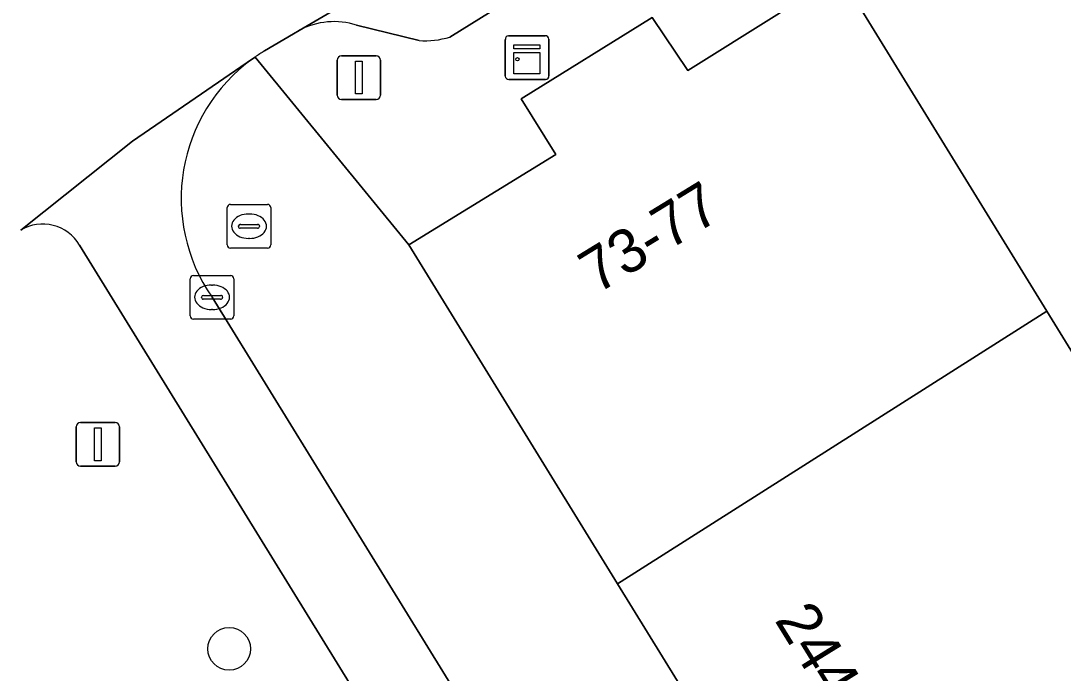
# Model space of a CAD drawing. Extents: x 160377 to 161131, y 383938 to 384853.
# Drawn here: x 160554.28 to 160578.19, y 384466.81 to 384481.77 of the extents above; entities that cross this region are included whole.
import ezdxf

# ---------------------------------------------------------------- set-up
doc = ezdxf.new("R2010")
doc.units = 0
for name, color, linetype in [('IMGEO_Boom', 7, 'Continuous'), ('IMGEO_Brandkraan', 7, 'Continuous'), ('IMGEO_Erf', 7, 'Continuous'), ('IMGEO_Fietspad_open', 7, 'Continuous'), ('IMGEO_Kast', 7, 'Continuous'), ('IMGEO_Kolk', 7, 'Continuous'), ('IMGEO_Lichtmast', 7, 'Continuous'), ('IMGEO_Pand', 7, 'Continuous'), ('IMGEO_Pand_nummerreeks', 7, 'Continuous'), ('IMGEO_Parkeervlak_open', 7, 'Continuous'), ('IMGEO_Rijbaan_lokaal_open', 7, 'Continuous'), ('IMGEO_Verkeerseiland_groen', 7, 'Continuous'), ('IMGEO_Voetpad_open', 7, 'Continuous')]:
    doc.layers.add(name, color=color, linetype=linetype)

msp = doc.modelspace()

# ---------------------------------------------------------------- linework, layer by layer
at = {"layer": 'IMGEO_Boom'}
msp.add_circle((160559.059, 384467.369), 0.489, dxfattribs=at)
at = {"layer": 'IMGEO_Brandkraan'}
for p, q in [((160559.014, 384476.633), (160559.014, 384477.485)), ((160559.089, 384477.559), (160559.941, 384477.559)), ((160560.015, 384477.485), (160560.015, 384476.633)), ((160559.502, 384477.339), (160559.527, 384477.339)), ((160559.273, 384477.053), (160559.273, 384477.065)), ((160559.711, 384477.016), (160559.313, 384477.016)), ((160559.316, 384477.102), (160559.714, 384477.102)), ((160559.757, 384477.065), (160559.757, 384477.053)), ((160559.525, 384476.779), (160559.5, 384476.779)), ((160559.941, 384476.559), (160559.089, 384476.559))]:
    msp.add_line(p, q, dxfattribs=at)
for points in [[(160559.014, 384476.633), (160559.014, 384477.485)], [(160559.089, 384477.559), (160559.941, 384477.559)], [(160560.015, 384477.485), (160560.015, 384476.633)], [(160559.941, 384476.559), (160559.089, 384476.559)]]:
    msp.add_lwpolyline(points, dxfattribs=at)
for centre, radius, start, end in [((160559.091, 384477.483), 0.0765, 91.552, 178.448), ((160559.091, 384477.483), 0.0765, 91.552, 178.448), ((160559.939, 384477.483), 0.0765, 1.552, 88.448), ((160559.939, 384477.483), 0.0765, 1.552, 88.448), ((160559.313, 384477.062), 0.0403, 85.8775, 175.7526), ((160559.31, 384477.052), 0.0366, 178.938, 274.7102), ((160559.714, 384477.059), 0.043, 264.8664, 352.4533), ((160559.718, 384477.064), 0.0386, 1.7309, 96.639), ((160559.091, 384476.635), 0.0765, 181.552, 268.448), ((160559.091, 384476.635), 0.0765, 181.552, 268.448), ((160559.939, 384476.635), 0.0765, 271.552, 358.448), ((160559.939, 384476.635), 0.0765, 271.552, 358.448)]:
    msp.add_arc(centre, radius, start, end, dxfattribs=at)
for centre, major_axis, ratio, start_param, end_param in [((160559.501, 384477.059), (-0.387, 0.002), 0.722429, 4.712389, 7.853982), ((160559.526, 384477.059), (-0.39, 0.002), 0.717154, 1.570796, 4.712389)]:
    msp.add_ellipse(centre, major_axis=major_axis, ratio=ratio, start_param=start_param, end_param=end_param, dxfattribs=at)
at = {"layer": 'IMGEO_Erf'}
msp.add_lwpolyline([(160594.521, 384466.731), (160595.423, 384467.279), (160595.048, 384471.027), (160593.943, 384483.267), (160593.68, 384485.917), (160575.396, 384484.318), (160573.057, 384482.848), (160577.816, 384475.113), (160580.715, 384470.401), (160585.272, 384463.014)], dxfattribs=at)
at = {"layer": 'IMGEO_Fietspad_open'}
for points in [[(160559.597, 384480.897), (160556.841, 384479.012), (160554.281, 384476.971)], [(160555.624, 384476.626), (160565.322, 384460.906), (160565.374, 384460.82), (160565.663, 384460.343), (160565.701, 384460.284), (160567.529, 384457.31), (160569.353, 384455.899), (160572.051, 384453.728), (160558.668, 384475.43)]]:
    msp.add_lwpolyline(points, dxfattribs=at)
for centre, radius, start, end in [((160561.917, 384477.69), 3.958, 125.8893, 214.8226), ((160554.782, 384476.133), 0.976, 30.3352, 120.8507)]:
    msp.add_arc(centre, radius, start, end, dxfattribs=at)
at = {"layer": 'IMGEO_Kast'}
for p, q in [((160565.394, 384480.499), (160565.394, 384481.34)), ((160565.394, 384481.34), (160565.394, 384480.499)), ((160565.469, 384481.424), (160566.31, 384481.424)), ((160566.31, 384481.424), (160565.469, 384481.424)), ((160566.394, 384481.349), (160566.394, 384480.508)), ((160566.394, 384480.508), (160566.394, 384481.349)), ((160566.319, 384480.424), (160565.478, 384480.424)), ((160565.478, 384480.424), (160566.319, 384480.424))]:
    msp.add_line(p, q, dxfattribs=at)
for points in [[(160565.589, 384481.214), (160566.189, 384481.214), (160566.189, 384481.129), (160565.589, 384481.129), (160565.589, 384481.214)], [(160565.589, 384481.039), (160566.189, 384481.039), (160566.189, 384480.55), (160565.589, 384480.55), (160565.589, 384481.039)]]:
    msp.add_lwpolyline(points, dxfattribs=at)
msp.add_circle((160565.673, 384480.888), 0.0377, dxfattribs=at)
for centre, start, end in [((160565.472, 384481.346), 92.4484, 184.2845), ((160565.472, 384481.346), 92.4484, 184.2845), ((160566.316, 384481.346), 2.4484, 94.2845), ((160566.316, 384481.346), 2.4484, 94.2845), ((160565.472, 384480.502), 182.4484, 274.2845), ((160565.472, 384480.502), 182.4484, 274.2845), ((160566.316, 384480.502), 272.4484, 4.2845), ((160566.316, 384480.502), 272.4484, 4.2845)]:
    msp.add_arc(centre, 0.0779, start, end, dxfattribs=at)
at = {"layer": 'IMGEO_Kolk'}
for p, q in [((160558.167, 384475.004), (160558.167, 384475.856)), ((160558.242, 384475.93), (160559.094, 384475.93)), ((160559.168, 384475.856), (160559.168, 384475.004)), ((160558.655, 384475.71), (160558.68, 384475.71)), ((160558.426, 384475.424), (160558.426, 384475.436)), ((160558.864, 384475.387), (160558.466, 384475.387)), ((160558.469, 384475.473), (160558.867, 384475.473)), ((160558.91, 384475.436), (160558.91, 384475.424)), ((160558.678, 384475.15), (160558.653, 384475.15)), ((160559.094, 384474.93), (160558.242, 384474.93))]:
    msp.add_line(p, q, dxfattribs=at)
for points in [[(160558.167, 384475.004), (160558.167, 384475.856)], [(160558.242, 384475.93), (160559.094, 384475.93)], [(160559.168, 384475.856), (160559.168, 384475.004)], [(160559.094, 384474.93), (160558.242, 384474.93)]]:
    msp.add_lwpolyline(points, dxfattribs=at)
for centre, radius, start, end in [((160558.244, 384475.854), 0.0765, 91.552, 178.448), ((160558.244, 384475.854), 0.0765, 91.552, 178.448), ((160559.092, 384475.854), 0.0765, 1.552, 88.448), ((160559.092, 384475.854), 0.0765, 1.552, 88.448), ((160558.466, 384475.433), 0.0403, 85.8775, 175.7526), ((160558.463, 384475.423), 0.0366, 178.938, 274.7102), ((160558.867, 384475.43), 0.043, 264.8664, 352.4533), ((160558.871, 384475.435), 0.0386, 1.7309, 96.639), ((160558.244, 384475.006), 0.0765, 181.552, 268.448), ((160558.244, 384475.006), 0.0765, 181.552, 268.448), ((160559.092, 384475.006), 0.0765, 271.552, 358.448), ((160559.092, 384475.006), 0.0765, 271.552, 358.448)]:
    msp.add_arc(centre, radius, start, end, dxfattribs=at)
for centre, major_axis, ratio, start_param, end_param in [((160558.654, 384475.43), (-0.387, 0.002), 0.722429, 4.712389, 7.853982), ((160558.679, 384475.43), (-0.39, 0.002), 0.717154, 1.570796, 4.712389)]:
    msp.add_ellipse(centre, major_axis=major_axis, ratio=ratio, start_param=start_param, end_param=end_param, dxfattribs=at)
at = {"layer": 'IMGEO_Lichtmast'}
for p, q in [((160561.538, 384480.065), (160561.538, 384480.865)), ((160561.538, 384480.865), (160561.538, 384480.065)), ((160561.638, 384480.965), (160562.428, 384480.965)), ((160562.428, 384480.965), (160561.638, 384480.965)), ((160562.528, 384480.865), (160562.528, 384480.065)), ((160562.528, 384480.065), (160562.528, 384480.865)), ((160562.428, 384479.965), (160561.638, 384479.965)), ((160561.638, 384479.965), (160562.428, 384479.965)), ((160555.553, 384471.658), (160555.553, 384472.458)), ((160555.553, 384472.458), (160555.553, 384471.658)), ((160555.653, 384472.558), (160556.443, 384472.558)), ((160556.443, 384472.558), (160555.653, 384472.558)), ((160556.543, 384472.458), (160556.543, 384471.658)), ((160556.543, 384471.658), (160556.543, 384472.458)), ((160556.443, 384471.558), (160555.653, 384471.558)), ((160555.653, 384471.558), (160556.443, 384471.558))]:
    msp.add_line(p, q, dxfattribs=at)
for points in [[(160561.958, 384480.84), (160562.108, 384480.84), (160562.108, 384480.09), (160561.958, 384480.09), (160561.958, 384480.84)], [(160555.973, 384472.433), (160556.123, 384472.433), (160556.123, 384471.683), (160555.973, 384471.683), (160555.973, 384472.433)]]:
    msp.add_lwpolyline(points, dxfattribs=at)
for centre, start, end in [((160561.638, 384480.865), 90, 180), ((160561.638, 384480.865), 90, 180), ((160562.428, 384480.865), 0, 90), ((160562.428, 384480.865), 360, 90), ((160561.638, 384480.065), 180, 270), ((160561.638, 384480.065), 180, 270), ((160562.428, 384480.065), 270, 0), ((160562.428, 384480.065), 270, 0), ((160555.653, 384472.458), 90, 180), ((160555.653, 384472.458), 90, 180), ((160556.443, 384472.458), 0, 90), ((160556.443, 384472.458), 360, 90), ((160555.653, 384471.658), 180, 270), ((160555.653, 384471.658), 180, 270), ((160556.443, 384471.658), 270, 0), ((160556.443, 384471.658), 270, 0)]:
    msp.add_arc(centre, 0.1, start, end, dxfattribs=at)
at = {"layer": 'IMGEO_Pand'}
for points in [[(160573.057, 384482.848), (160571.622, 384481.907), (160569.579, 384480.63), (160568.759, 384481.842), (160565.76, 384479.98), (160566.551, 384478.706), (160563.179, 384476.631), (160567.965, 384468.864), (160577.816, 384475.113)], [(160580.715, 384470.401), (160577.816, 384475.113), (160567.965, 384468.864), (160570.778, 384464.298), (160569.499, 384463.515), (160571.315, 384460.55), (160572.594, 384461.333), (160575.331, 384456.892), (160585.272, 384463.014)]]:
    msp.add_lwpolyline(points, close=True, dxfattribs=at)
at = {"layer": 'IMGEO_Parkeervlak_open'}
for points in [[(160564.12, 384481.395), (160568.415, 384484.069)], [(160564.257, 384483.714), (160562.554, 384482.657), (160560.666, 384481.549)], [(160561.982, 384481.67), (160563.417, 384481.316)]]:
    msp.add_lwpolyline(points, dxfattribs=at)
for centre, radius, start, end in [((160561.469, 384480.031), 1.718, 72.6266, 117.88), ((160563.557, 384483.234), 1.923, 265.8141, 287.0094)]:
    msp.add_arc(centre, radius, start, end, dxfattribs=at)
at = {"layer": 'IMGEO_Rijbaan_lokaal_open'}
for points in [[(160559.869, 384481.077), (160560.537, 384481.473), (160560.666, 384481.549), (160562.554, 384482.657), (160564.257, 384483.714)], [(160554.281, 384476.971), (160556.841, 384479.012), (160559.597, 384480.897), (160559.653, 384480.937)]]:
    msp.add_lwpolyline(points, dxfattribs=at)
msp.add_arc((160561.787, 384477.88), 3.728, 120.9708, 124.9276, dxfattribs=at)
at = {"layer": 'IMGEO_Verkeerseiland_groen'}
msp.add_lwpolyline([(160565.374, 384460.82), (160565.322, 384460.906), (160555.624, 384476.626)], dxfattribs=at)
msp.add_arc((160554.782, 384476.133), 0.976, 30.3352, 120.8507, dxfattribs=at)
at = {"layer": 'IMGEO_Voetpad_open'}
for points in [[(160568.415, 384484.069), (160564.12, 384481.395)], [(160559.653, 384480.937), (160563.179, 384476.631), (160566.551, 384478.706), (160565.76, 384479.98), (160568.759, 384481.842), (160569.579, 384480.63), (160571.622, 384481.907), (160573.057, 384482.848)], [(160560.666, 384481.549), (160560.537, 384481.473), (160559.869, 384481.077)], [(160563.417, 384481.316), (160561.982, 384481.67)], [(160601.205, 384416.205), (160600.966, 384416.392), (160599.948, 384417.188), (160598.848, 384418.158), (160597.828, 384419.164), (160597.097, 384418.736), (160594.096, 384423.581), (160592.267, 384426.557), (160586.54, 384435.843), (160584.708, 384438.825), (160578.87, 384448.295), (160577.035, 384451.27), (160571.315, 384460.55), (160569.499, 384463.515), (160570.778, 384464.298), (160567.965, 384468.864), (160563.179, 384476.631), (160559.653, 384480.937), (160559.597, 384480.897)], [(160558.668, 384475.43), (160572.051, 384453.728), (160572.809, 384452.495), (160572.886, 384452.377), (160573.063, 384452.105), (160591.056, 384422.882)]]:
    msp.add_lwpolyline(points, dxfattribs=at)
for centre, radius, start, end in [((160561.469, 384480.031), 1.718, 72.6266, 117.88), ((160563.557, 384483.234), 1.923, 265.8141, 287.0094), ((160561.787, 384477.88), 3.728, 120.9708, 124.9276), ((160561.917, 384477.69), 3.958, 125.8893, 214.8226)]:
    msp.add_arc(centre, radius, start, end, dxfattribs=at)

# ---------------------------------------------------------------- texts
at = {"layer": 'IMGEO_Pand_nummerreeks'}
for s, rotation, p in [('73-77', 31.484, (160567.498, 384475.493)), ('244-244D', 301.6844, (160571.557, 384468.03))]:
    msp.add_text(s, height=1, rotation=rotation, dxfattribs=at).set_placement(p)

doc.saveas('drawing.dxf')
